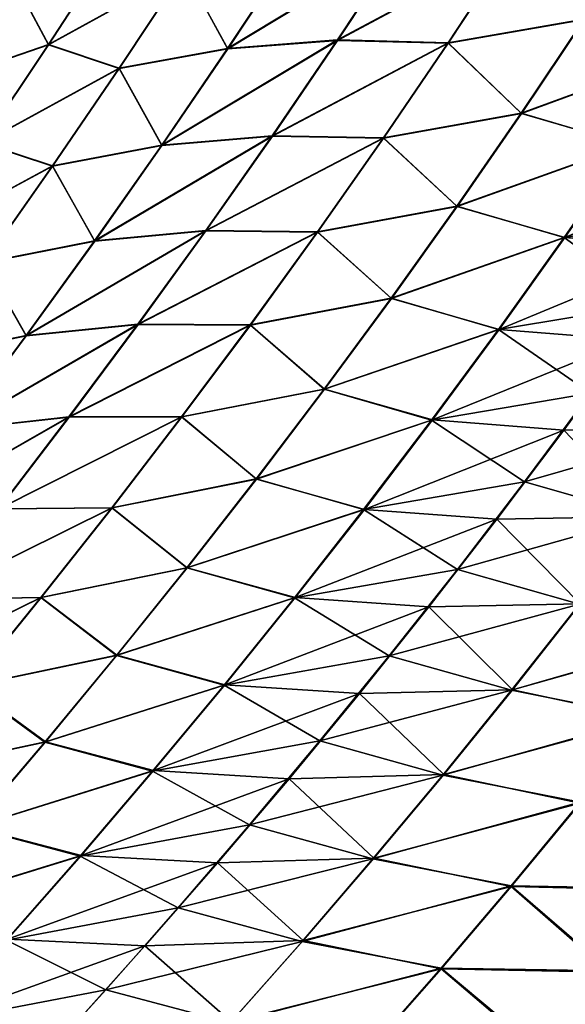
# Model space of a CAD drawing. Header units: metres. Extents: x -24 to 72, y -247 to 22.
# Tile 428 of 573: x 20.73 to 22.1, y -13.03 to -10.56. Entities that reach past the tile are written whole.
import ezdxf

# ---------------------------------------------------------------- set-up
doc = ezdxf.new("R2010")
doc.units = ezdxf.units.M
doc.layers.add('solid_509589_MEDIA_SW0001', color=7, linetype='CONTINUOUS')

msp = doc.modelspace()

# ---------------------------------------------------------------- linework, layer by layer
at = {"layer": 'solid_509589_MEDIA_SW0001'}
for points in [[(21.684, -10.371663, 104.784355), (21.410513, -10.391119, 105.078194), (21.248951, -10.635646, 104.98349)], [(21.524109, -10.614081, 104.68531), (21.684, -10.371663, 104.784355), (21.248951, -10.635646, 104.98349)], [(21.249346, -10.636418, 64.015465), (21.684423, -10.372591, 64.214966), (21.524569, -10.614994, 64.313896)], [(21.249346, -10.636418, 64.015465), (21.410879, -10.391907, 63.920891), (21.684423, -10.372591, 64.214966)], [(21.959814, -10.380117, 104.495529), (21.684, -10.371663, 104.784355), (21.524109, -10.614081, 104.68531)], [(21.524569, -10.614994, 64.313896), (21.684423, -10.372591, 64.214966), (21.960297, -10.381206, 64.504021)], [(20.711885, -10.461267, 62.95676), (20.961504, -10.378171, 63.270615), (20.799789, -10.626356, 63.355553)], [(20.799726, -10.625504, 105.643074), (20.961441, -10.377329, 105.728165), (20.712, -10.46032, 106.04184)], [(21.140739, -10.437355, 105.377655), (20.961441, -10.377329, 105.728165), (20.799726, -10.625504, 105.643074)], [(20.799789, -10.626356, 63.355553), (20.961504, -10.378171, 63.270615), (21.141062, -10.438001, 63.621185)], [(21.248951, -10.635646, 104.98349), (21.410513, -10.391119, 105.078194), (21.140739, -10.437355, 105.377655)], [(21.141062, -10.438001, 63.621185), (21.410879, -10.391907, 63.920891), (21.249346, -10.636418, 64.015465)], [(21.801193, -10.621058, 104.391777), (21.959814, -10.380117, 104.495529), (21.524109, -10.614081, 104.68531)], [(21.524569, -10.614994, 64.313896), (21.960297, -10.381206, 64.504021), (21.80172, -10.622128, 64.607681)], [(22.142509, -10.561713, 104.145912), (21.959814, -10.380117, 104.495529), (21.801193, -10.621058, 104.391777)], [(21.80172, -10.622128, 64.607681), (21.960297, -10.381206, 64.504021), (22.143251, -10.562725, 64.853714)], [(20.977142, -10.684624, 105.286972), (21.140739, -10.437355, 105.377655), (20.799726, -10.625504, 105.643074)], [(20.799789, -10.626356, 63.355553), (21.141062, -10.438001, 63.621185), (20.977488, -10.685251, 63.711723)], [(21.248951, -10.635646, 104.98349), (21.140739, -10.437355, 105.377655), (20.977142, -10.684624, 105.286972)], [(20.977488, -10.685251, 63.711723), (21.141062, -10.438001, 63.621185), (21.249346, -10.636418, 64.015465)], [(20.547943, -10.713127, 63.038116), (20.711885, -10.461267, 62.95676), (20.799789, -10.626356, 63.355553)], [(20.799726, -10.625504, 105.643074), (20.712, -10.46032, 106.04184), (20.548069, -10.71217, 105.960304)], [(21.984421, -10.797692, 104.037292), (22.142509, -10.561713, 104.145912), (21.801193, -10.621058, 104.391777)], [(21.80172, -10.622128, 64.607681), (22.143251, -10.562725, 64.853714), (21.985229, -10.798641, 64.962234)], [(22.411463, -10.640915, 103.855659), (22.142509, -10.561713, 104.145912), (21.984421, -10.797692, 104.037292)], [(21.985229, -10.798641, 64.962234), (22.143251, -10.562725, 64.853714), (22.412832, -10.64129, 65.143814)], [(21.524109, -10.614081, 104.68531), (21.248951, -10.635646, 104.98349), (21.083912, -10.877878, 104.887527)], [(21.360786, -10.854084, 104.584938), (21.524109, -10.614081, 104.68531), (21.083912, -10.877878, 104.887527)], [(21.084351, -10.87858, 64.11129), (21.524569, -10.614994, 64.313896), (21.361298, -10.854925, 64.414146)], [(21.084351, -10.87858, 64.11129), (21.249346, -10.636418, 64.015465), (21.524569, -10.614994, 64.313896)], [(21.801193, -10.621058, 104.391777), (21.524109, -10.614081, 104.68531), (21.360786, -10.854084, 104.584938)], [(21.361298, -10.854925, 64.414146), (21.524569, -10.614994, 64.313896), (21.80172, -10.622128, 64.607681)], [(20.547943, -10.713127, 63.038116), (20.799789, -10.626356, 63.355553), (20.634573, -10.872491, 63.44162)], [(20.634493, -10.871678, 105.556839), (20.799726, -10.625504, 105.643074), (20.548069, -10.71217, 105.960304)], [(20.977142, -10.684624, 105.286972), (20.799726, -10.625504, 105.643074), (20.634493, -10.871678, 105.556839)], [(20.634573, -10.872491, 63.44162), (20.799789, -10.626356, 63.355553), (20.977488, -10.685251, 63.711723)], [(21.083912, -10.877878, 104.887527), (21.248951, -10.635646, 104.98349), (20.977142, -10.684624, 105.286972)], [(20.977488, -10.685251, 63.711723), (21.249346, -10.636418, 64.015465), (21.084351, -10.87858, 64.11129)], [(21.639185, -10.859453, 104.286621), (21.801193, -10.621058, 104.391777), (21.360786, -10.854084, 104.584938)], [(21.361298, -10.854925, 64.414146), (21.80172, -10.622128, 64.607681), (21.639769, -10.860448, 64.712723)], [(21.984421, -10.797692, 104.037292), (21.801193, -10.621058, 104.391777), (21.639185, -10.859453, 104.286621)], [(21.639769, -10.860448, 64.712723), (21.80172, -10.622128, 64.607681), (21.985229, -10.798641, 64.962234)], [(22.25341, -10.876733, 103.741203), (22.411463, -10.640915, 103.855659), (21.984421, -10.797692, 104.037292)], [(21.985229, -10.798641, 64.962234), (22.412832, -10.64129, 65.143814), (22.254879, -10.877019, 65.258163)], [(20.810013, -10.929713, 105.195099), (20.977142, -10.684624, 105.286972), (20.634493, -10.871678, 105.556839)], [(20.634573, -10.872491, 63.44162), (20.977488, -10.685251, 63.711723), (20.8104, -10.930268, 63.80344)], [(21.083912, -10.877878, 104.887527), (20.977142, -10.684624, 105.286972), (20.810013, -10.929713, 105.195099)], [(20.8104, -10.930268, 63.80344), (20.977488, -10.685251, 63.711723), (21.084351, -10.87858, 64.11129)], [(21.823093, -11.031028, 103.927277), (21.984421, -10.797692, 104.037292), (21.639185, -10.859453, 104.286621)], [(21.639769, -10.860448, 64.712723), (21.985229, -10.798641, 64.962234), (21.823977, -11.031857, 65.072136)], [(22.25341, -10.876733, 103.741203), (21.984421, -10.797692, 104.037292), (21.823093, -11.031028, 103.927277)], [(21.823977, -11.031857, 65.072136), (21.985229, -10.798641, 64.962234), (22.254879, -10.877019, 65.258163)], [(21.360786, -10.854084, 104.584938), (21.083912, -10.877878, 104.887527), (20.915455, -11.117797, 104.790405)], [(21.194099, -11.091651, 104.48333), (21.360786, -10.854084, 104.584938), (20.915455, -11.117797, 104.790405)], [(20.915958, -11.118373, 64.208267), (21.361298, -10.854925, 64.414146), (21.194674, -11.092364, 64.515617)], [(20.915958, -11.118373, 64.208267), (21.084351, -10.87858, 64.11129), (21.361298, -10.854925, 64.414146)], [(21.639185, -10.859453, 104.286621), (21.360786, -10.854084, 104.584938), (21.194099, -11.091651, 104.48333)], [(21.473856, -11.095282, 104.180153), (21.639185, -10.859453, 104.286621), (21.194099, -11.091651, 104.48333)], [(21.194674, -11.092364, 64.515617), (21.361298, -10.854925, 64.414146), (21.639769, -10.860448, 64.712723)], [(21.194674, -11.092364, 64.515617), (21.639769, -10.860448, 64.712723), (21.474508, -11.096144, 64.819061)], [(21.823093, -11.031028, 103.927277), (21.639185, -10.859453, 104.286621), (21.473856, -11.095282, 104.180153)], [(21.474508, -11.096144, 64.819061), (21.639769, -10.860448, 64.712723), (21.823977, -11.031857, 65.072136)], [(20.810013, -10.929713, 105.195099), (20.634493, -10.871678, 105.556839), (20.465794, -11.115835, 105.469559)], [(20.465914, -11.116554, 63.52874), (20.634573, -10.872491, 63.44162), (20.8104, -10.930268, 63.80344)], [(20.915455, -11.117797, 104.790405), (21.083912, -10.877878, 104.887527), (20.810013, -10.929713, 105.195099)], [(20.8104, -10.930268, 63.80344), (21.084351, -10.87858, 64.11129), (20.915958, -11.118373, 64.208267)], [(22.092148, -11.109752, 103.625275), (22.25341, -10.876733, 103.741203), (21.823093, -11.031028, 103.927277)], [(21.823977, -11.031857, 65.072136), (22.254879, -10.877019, 65.258163), (22.093723, -11.109892, 65.37397)], [(22.47983, -11.046618, 103.41526), (22.25341, -10.876733, 103.741203), (22.092148, -11.109752, 103.625275)], [(22.093723, -11.109892, 65.37397), (22.254879, -10.877019, 65.258163), (22.577909, -10.905319, 65.510971)], [(22.093723, -11.109892, 65.37397), (22.577909, -10.905319, 65.510971), (22.418932, -11.137375, 65.63163)], [(20.639414, -11.172606, 105.102127), (20.810013, -10.929713, 105.195099), (20.465794, -11.115835, 105.469559)], [(20.465914, -11.116554, 63.52874), (20.8104, -10.930268, 63.80344), (20.639862, -11.173036, 63.896252)], [(20.915455, -11.117797, 104.790405), (20.810013, -10.929713, 105.195099), (20.639414, -11.172606, 105.102127)], [(20.639862, -11.173036, 63.896252), (20.8104, -10.930268, 63.80344), (20.915958, -11.118373, 64.208267)], [(21.658588, -11.261711, 103.815956), (21.823093, -11.031028, 103.927277), (21.473856, -11.095282, 104.180153)], [(21.474508, -11.096144, 64.819061), (21.823977, -11.031857, 65.072136), (21.659555, -11.262369, 65.183327)], [(22.092148, -11.109752, 103.625275), (21.823093, -11.031028, 103.927277), (21.658588, -11.261711, 103.815956)], [(21.659555, -11.262369, 65.183327), (21.823977, -11.031857, 65.072136), (22.093723, -11.109892, 65.37397)], [(22.320446, -11.274802, 103.294785), (22.47983, -11.046618, 103.41526), (22.092148, -11.109752, 103.625275)], [(21.194099, -11.091651, 104.48333), (20.915455, -11.117797, 104.790405), (20.743639, -11.3554, 104.692192)], [(21.024101, -11.326777, 104.380569), (21.194099, -11.091651, 104.48333), (20.743639, -11.3554, 104.692192)], [(20.744221, -11.355803, 64.306313), (21.194674, -11.092364, 64.515617), (21.024755, -11.327313, 64.618225)], [(20.744221, -11.355803, 64.306313), (20.915958, -11.118373, 64.208267), (21.194674, -11.092364, 64.515617)], [(21.473856, -11.095282, 104.180153), (21.194099, -11.091651, 104.48333), (21.024101, -11.326777, 104.380569)], [(21.305265, -11.32854, 104.072464), (21.473856, -11.095282, 104.180153), (21.024101, -11.326777, 104.380569)], [(21.024755, -11.327313, 64.618225), (21.194674, -11.092364, 64.515617), (21.474508, -11.096144, 64.819061)], [(21.024755, -11.327313, 64.618225), (21.474508, -11.096144, 64.819061), (21.305996, -11.32922, 64.926605)], [(21.658588, -11.261711, 103.815956), (21.473856, -11.095282, 104.180153), (21.305265, -11.32854, 104.072464)], [(21.305996, -11.32922, 64.926605), (21.474508, -11.096144, 64.819061), (21.659555, -11.262369, 65.183327)], [(21.92774, -11.339965, 103.507957), (22.092148, -11.109752, 103.625275), (21.658588, -11.261711, 103.815956)], [(21.659555, -11.262369, 65.183327), (22.093723, -11.109892, 65.37397), (21.929422, -11.33991, 65.491127)], [(22.320446, -11.274802, 103.294785), (22.092148, -11.109752, 103.625275), (21.92774, -11.339965, 103.507957)], [(21.929422, -11.33991, 65.491127), (22.093723, -11.109892, 65.37397), (22.418932, -11.137375, 65.63163)], [(20.743639, -11.3554, 104.692192), (20.915455, -11.117797, 104.790405), (20.639414, -11.172606, 105.102127)], [(20.639862, -11.173036, 63.896252), (20.915958, -11.118373, 64.208267), (20.744221, -11.355803, 64.306313)], [(21.929422, -11.33991, 65.491127), (22.418932, -11.137375, 65.63163), (22.256866, -11.366462, 65.753723)], [(20.743639, -11.3554, 104.692192), (20.639414, -11.172606, 105.102127), (20.465395, -11.413306, 105.008141)], [(20.465927, -11.413561, 63.99007), (20.639862, -11.173036, 63.896252), (20.744221, -11.355803, 64.306313)], [(21.490963, -11.489738, 103.703415), (21.658588, -11.261711, 103.815956), (21.305265, -11.32854, 104.072464)], [(21.92774, -11.339965, 103.507957), (21.658588, -11.261711, 103.815956), (21.490963, -11.489738, 103.703415)], [(21.305996, -11.32922, 64.926605), (21.659555, -11.262369, 65.183327), (21.492018, -11.49018, 65.295715)], [(21.492018, -11.49018, 65.295715), (21.659555, -11.262369, 65.183327), (21.929422, -11.33991, 65.491127)], [(22.158072, -11.500121, 103.172913), (22.320446, -11.274802, 103.294785), (21.92774, -11.339965, 103.507957)], [(21.024101, -11.326777, 104.380569), (20.743639, -11.3554, 104.692192), (20.568514, -11.590689, 104.592995)], [(20.850851, -11.559461, 104.276749), (21.024101, -11.326777, 104.380569), (20.568514, -11.590689, 104.592995)], [(20.569189, -11.590877, 64.405357), (21.024755, -11.327313, 64.618225), (20.851595, -11.55978, 64.721886)], [(20.569189, -11.590877, 64.405357), (20.744221, -11.355803, 64.306313), (21.024755, -11.327313, 64.618225)], [(21.305265, -11.32854, 104.072464), (21.024101, -11.326777, 104.380569), (20.850851, -11.559461, 104.276749)], [(21.133469, -11.559222, 103.963638), (21.305265, -11.32854, 104.072464), (20.850851, -11.559461, 104.276749)], [(20.851595, -11.55978, 64.721886), (21.024755, -11.327313, 64.618225), (21.305996, -11.32922, 64.926605)], [(20.851595, -11.55978, 64.721886), (21.305996, -11.32922, 64.926605), (21.134285, -11.559679, 65.035271)], [(21.490963, -11.489738, 103.703415), (21.305265, -11.32854, 104.072464), (21.133469, -11.559222, 103.963638)], [(21.134285, -11.559679, 65.035271), (21.305996, -11.32922, 64.926605), (21.492018, -11.49018, 65.295715)], [(20.568514, -11.590689, 104.592995), (20.743639, -11.3554, 104.692192), (20.465395, -11.413306, 105.008141)], [(20.465927, -11.413561, 63.99007), (20.744221, -11.355803, 64.306313), (20.569189, -11.590877, 64.405357)], [(21.760244, -11.567365, 103.389359), (21.92774, -11.339965, 103.507957), (21.490963, -11.489738, 103.703415)], [(21.492018, -11.49018, 65.295715), (21.929422, -11.33991, 65.491127), (21.762037, -11.567071, 65.609566)], [(22.158072, -11.500121, 103.172913), (21.92774, -11.339965, 103.507957), (21.760244, -11.567365, 103.389359)], [(21.762037, -11.567071, 65.609566), (21.929422, -11.33991, 65.491127), (22.256866, -11.366462, 65.753723)], [(21.762037, -11.567071, 65.609566), (22.256866, -11.366462, 65.753723), (22.091776, -11.592579, 65.877174)], [(22.091776, -11.592579, 65.877174), (22.256866, -11.366462, 65.753723), (22.463823, -11.587557, 66.104965)], [(21.320278, -11.715103, 103.589745), (21.490963, -11.489738, 103.703415), (21.133469, -11.559222, 103.963638)], [(21.134285, -11.559679, 65.035271), (21.492018, -11.49018, 65.295715), (21.321423, -11.715293, 65.409218)], [(21.760244, -11.567365, 103.389359), (21.490963, -11.489738, 103.703415), (21.320278, -11.715103, 103.589745)], [(21.321423, -11.715293, 65.409218), (21.492018, -11.49018, 65.295715), (21.762037, -11.567071, 65.609566)], [(21.992769, -11.722566, 103.049751), (22.158072, -11.500121, 103.172913), (21.760244, -11.567365, 103.389359)], [(22.461872, -11.587416, 102.894524), (22.158072, -11.500121, 103.172913), (21.992769, -11.722566, 103.049751)], [(20.850851, -11.559461, 104.276749), (20.568514, -11.590689, 104.592995), (20.390141, -11.823663, 104.492889)], [(20.674406, -11.789701, 104.171951), (20.850851, -11.559461, 104.276749), (20.390141, -11.823663, 104.492889)], [(20.390921, -11.8236, 64.50531), (20.851595, -11.55978, 64.721886), (20.675249, -11.789766, 64.826523)], [(20.390921, -11.8236, 64.50531), (20.569189, -11.590877, 64.405357), (20.851595, -11.55978, 64.721886)], [(21.133469, -11.559222, 103.963638), (20.850851, -11.559461, 104.276749), (20.674406, -11.789701, 104.171951)], [(20.958529, -11.787326, 103.853775), (21.133469, -11.559222, 103.963638), (20.674406, -11.789701, 104.171951)], [(20.675249, -11.789766, 64.826523), (21.134285, -11.559679, 65.035271), (20.95944, -11.787522, 65.144974)], [(20.675249, -11.789766, 64.826523), (20.851595, -11.55978, 64.721886), (21.134285, -11.559679, 65.035271)], [(21.320278, -11.715103, 103.589745), (21.133469, -11.559222, 103.963638), (20.958529, -11.787326, 103.853775)], [(20.95944, -11.787522, 65.144974), (21.134285, -11.559679, 65.035271), (21.321423, -11.715293, 65.409218)], [(21.589725, -11.791943, 103.269554), (21.760244, -11.567365, 103.389359), (21.320278, -11.715103, 103.589745)], [(21.321423, -11.715293, 65.409218), (21.762037, -11.567071, 65.609566), (21.591629, -11.791374, 65.729179)], [(21.992769, -11.722566, 103.049751), (21.760244, -11.567365, 103.389359), (21.589725, -11.791943, 103.269554)], [(21.591629, -11.791374, 65.729179), (21.762037, -11.567071, 65.609566), (22.091776, -11.592579, 65.877174)], [(21.591629, -11.791374, 65.729179), (22.091776, -11.592579, 65.877174), (21.923721, -11.815722, 66.001892)], [(21.923721, -11.815722, 66.001892), (22.091776, -11.592579, 65.877174), (22.299578, -11.809513, 66.233971)], [(22.297539, -11.809635, 102.765343), (22.461872, -11.587416, 102.894524), (21.992769, -11.722566, 103.049751)], [(22.091776, -11.592579, 65.877174), (22.463823, -11.587557, 66.104965), (22.299578, -11.809513, 66.233971)], [(21.146608, -11.937786, 103.475037), (21.320278, -11.715103, 103.589745), (20.958529, -11.787326, 103.853775)], [(20.95944, -11.787522, 65.144974), (21.321423, -11.715293, 65.409218), (21.147856, -11.937684, 65.52375)], [(21.589725, -11.791943, 103.269554), (21.320278, -11.715103, 103.589745), (21.146608, -11.937786, 103.475037)], [(21.147856, -11.937684, 65.52375), (21.321423, -11.715293, 65.409218), (21.591629, -11.791374, 65.729179)], [(21.824615, -11.942115, 102.925392), (21.992769, -11.722566, 103.049751), (21.589725, -11.791943, 103.269554)], [(22.297539, -11.809635, 102.765343), (21.992769, -11.722566, 103.049751), (21.824615, -11.942115, 102.925392)], [(20.958529, -11.787326, 103.853775), (20.674406, -11.789701, 104.171951), (20.494848, -12.017479, 104.066277)], [(20.780531, -12.012827, 103.742966), (20.958529, -11.787326, 103.853775), (20.494848, -12.017479, 104.066277)], [(20.495815, -12.017248, 64.932037), (20.95944, -11.787522, 65.144974), (20.781555, -12.01272, 65.255615)], [(20.495815, -12.017248, 64.932037), (20.675249, -11.789766, 64.826523), (20.95944, -11.787522, 65.144974)], [(21.146608, -11.937786, 103.475037), (20.958529, -11.787326, 103.853775), (20.780531, -12.012827, 103.742966)], [(20.781555, -12.01272, 65.255615), (20.95944, -11.787522, 65.144974), (21.147856, -11.937684, 65.52375)], [(21.416273, -12.013671, 103.148659), (21.589725, -11.791943, 103.269554), (21.146608, -11.937786, 103.475037)], [(21.147856, -11.937684, 65.52375), (21.591629, -11.791374, 65.729179), (21.418299, -12.012785, 65.849876)], [(21.824615, -11.942115, 102.925392), (21.589725, -11.791943, 103.269554), (21.416273, -12.013671, 103.148659)], [(21.418299, -12.012785, 65.849876), (21.591629, -11.791374, 65.729179), (21.923721, -11.815722, 66.001892)], [(21.418299, -12.012785, 65.849876), (21.923721, -11.815722, 66.001892), (21.752804, -12.035854, 66.127762)], [(21.752804, -12.035854, 66.127762), (21.923721, -11.815722, 66.001892), (22.132534, -12.028383, 66.36422)], [(22.130405, -12.028811, 102.634888), (22.297539, -11.809635, 102.765343), (21.824615, -11.942115, 102.925392)], [(21.923721, -11.815722, 66.001892), (22.299578, -11.809513, 66.233971), (22.132534, -12.028383, 66.36422)], [(20.970047, -12.157758, 103.359398), (21.146608, -11.937786, 103.475037), (20.780531, -12.012827, 103.742966)], [(20.781555, -12.01272, 65.255615), (21.147856, -11.937684, 65.52375), (20.97142, -12.157316, 65.639206)], [(21.416273, -12.013671, 103.148659), (21.146608, -11.937786, 103.475037), (20.970047, -12.157758, 103.359398)], [(20.97142, -12.157316, 65.639206), (21.147856, -11.937684, 65.52375), (21.418299, -12.012785, 65.849876)], [(21.653696, -12.158736, 102.799942), (21.824615, -11.942115, 102.925392), (21.416273, -12.013671, 103.148659)], [(22.130405, -12.028811, 102.634888), (21.824615, -11.942115, 102.925392), (21.653696, -12.158736, 102.799942)], [(20.780531, -12.012827, 103.742966), (20.494848, -12.017479, 104.066277), (20.312271, -12.242767, 103.959808)], [(20.599567, -12.235696, 103.63131), (20.780531, -12.012827, 103.742966), (20.312271, -12.242767, 103.959808)], [(20.313395, -12.242192, 65.038345), (20.781555, -12.01272, 65.255615), (20.600739, -12.235236, 65.367096)], [(20.313395, -12.242192, 65.038345), (20.495815, -12.017248, 64.932037), (20.781555, -12.01272, 65.255615)], [(20.970047, -12.157758, 103.359398), (20.780531, -12.012827, 103.742966), (20.599567, -12.235696, 103.63131)], [(20.600739, -12.235236, 65.367096), (20.781555, -12.01272, 65.255615), (20.97142, -12.157316, 65.639206)], [(21.239977, -12.232518, 103.026779), (21.416273, -12.013671, 103.148659), (20.970047, -12.157758, 103.359398)], [(20.97142, -12.157316, 65.639206), (21.418299, -12.012785, 65.849876), (21.242146, -12.231263, 65.971542)], [(21.653696, -12.158736, 102.799942), (21.416273, -12.013671, 103.148659), (21.239977, -12.232518, 103.026779)], [(21.242146, -12.231263, 65.971542), (21.418299, -12.012785, 65.849876), (21.752804, -12.035854, 66.127762)], [(21.242146, -12.231263, 65.971542), (21.752804, -12.035854, 66.127762), (21.579123, -12.252935, 66.254669)], [(21.579123, -12.252935, 66.254669), (21.752804, -12.035854, 66.127762), (21.962791, -12.244125, 66.495605)], [(21.960566, -12.24491, 102.503273), (22.130405, -12.028811, 102.634888), (21.653696, -12.158736, 102.799942)], [(21.752804, -12.035854, 66.127762), (22.132534, -12.028383, 66.36422), (21.962791, -12.244125, 66.495605)], [(22.470446, -12.098121, 102.376595), (22.130405, -12.028811, 102.634888), (21.960566, -12.24491, 102.503273)], [(21.962791, -12.244125, 66.495605), (22.132534, -12.028383, 66.36422), (22.470036, -12.101295, 66.624916)], [(22.302769, -12.313807, 102.239296), (22.470446, -12.098121, 102.376595), (21.960566, -12.24491, 102.503273)], [(21.962791, -12.244125, 66.495605), (22.470036, -12.101295, 66.624916), (22.302334, -12.316646, 66.762039)], [(20.790676, -12.374991, 103.242928), (20.970047, -12.157758, 103.359398), (20.599567, -12.235696, 103.63131)], [(20.600739, -12.235236, 65.367096), (20.97142, -12.157316, 65.639206), (20.792212, -12.374153, 65.75547)], [(21.239977, -12.232518, 103.026779), (20.970047, -12.157758, 103.359398), (20.790676, -12.374991, 103.242928)], [(20.792212, -12.374153, 65.75547), (20.97142, -12.157316, 65.639206), (21.242146, -12.231263, 65.971542)], [(21.480097, -12.372398, 102.673508), (21.653696, -12.158736, 102.799942), (21.239977, -12.232518, 103.026779)], [(21.960566, -12.24491, 102.503273), (21.653696, -12.158736, 102.799942), (21.480097, -12.372398, 102.673508)], [(20.790676, -12.374991, 103.242928), (20.599567, -12.235696, 103.63131), (20.415716, -12.455914, 103.518906)], [(20.417074, -12.455045, 65.479324), (20.600739, -12.235236, 65.367096), (20.792212, -12.374153, 65.75547)], [(21.060915, -12.448462, 102.904007), (21.239977, -12.232518, 103.026779), (20.790676, -12.374991, 103.242928)], [(20.792212, -12.374153, 65.75547), (21.242146, -12.231263, 65.971542), (21.063261, -12.44678, 66.09407)], [(21.480097, -12.372398, 102.673508), (21.239977, -12.232518, 103.026779), (21.060915, -12.448462, 102.904007)], [(21.063261, -12.44678, 66.09407), (21.242146, -12.231263, 65.971542), (21.579123, -12.252935, 66.254669)], [(21.788099, -12.457901, 102.370613), (21.960566, -12.24491, 102.503273), (21.480097, -12.372398, 102.673508)], [(21.579123, -12.252935, 66.254669), (21.962791, -12.244125, 66.495605), (21.790442, -12.456701, 66.627998)], [(22.302769, -12.313807, 102.239296), (21.960566, -12.24491, 102.503273), (21.788099, -12.457901, 102.370613)], [(21.790442, -12.456701, 66.627998), (21.962791, -12.244125, 66.495605), (22.302334, -12.316646, 66.762039)], [(21.063261, -12.44678, 66.09407), (21.579123, -12.252935, 66.254669), (21.402765, -12.466935, 66.382507)], [(21.402765, -12.466935, 66.382507), (21.579123, -12.252935, 66.254669), (21.790442, -12.456701, 66.627998)], [(22.132528, -12.526263, 102.100868), (22.302769, -12.313807, 102.239296), (21.788099, -12.457901, 102.370613)], [(21.790442, -12.456701, 66.627998), (22.302334, -12.316646, 66.762039), (22.132078, -12.528706, 66.900253)], [(21.303862, -12.583127, 102.546165), (21.480097, -12.372398, 102.673508), (21.060915, -12.448462, 102.904007)], [(21.788099, -12.457901, 102.370613), (21.480097, -12.372398, 102.673508), (21.303862, -12.583127, 102.546165)], [(20.608526, -12.589531, 103.125694), (20.790676, -12.374991, 103.242928), (20.415716, -12.455914, 103.518906)], [(20.417074, -12.455045, 65.479324), (20.792212, -12.374153, 65.75547), (20.610241, -12.588266, 65.872505)], [(21.060915, -12.448462, 102.904007), (20.790676, -12.374991, 103.242928), (20.608526, -12.589531, 103.125694)], [(20.610241, -12.588266, 65.872505), (20.792212, -12.374153, 65.75547), (21.063261, -12.44678, 66.09407)], [(20.610241, -12.588266, 65.872505), (21.063261, -12.44678, 66.09407), (20.881599, -12.659492, 66.217453)], [(20.881599, -12.659492, 66.217453), (21.063261, -12.44678, 66.09407), (21.402765, -12.466935, 66.382507)], [(20.87908, -12.661604, 102.780396), (21.060915, -12.448462, 102.904007), (20.608526, -12.589531, 103.125694)], [(21.303862, -12.583127, 102.546165), (21.060915, -12.448462, 102.904007), (20.87908, -12.661604, 102.780396)], [(20.881599, -12.659492, 66.217453), (21.402765, -12.466935, 66.382507), (21.223694, -12.678011, 66.511276)], [(21.223694, -12.678011, 66.511276), (21.402765, -12.466935, 66.382507), (21.615484, -12.666215, 66.761383)], [(21.613029, -12.667849, 102.236954), (21.788099, -12.457901, 102.370613), (21.303862, -12.583127, 102.546165)], [(21.402765, -12.466935, 66.382507), (21.790442, -12.456701, 66.627998), (21.615484, -12.666215, 66.761383)], [(22.132528, -12.526263, 102.100868), (21.788099, -12.457901, 102.370613), (21.613029, -12.667849, 102.236954)], [(21.615484, -12.666215, 66.761383), (21.790442, -12.456701, 66.627998), (22.132078, -12.528706, 66.900253)], [(21.959743, -12.735572, 101.961349), (22.132528, -12.526263, 102.100868), (21.613029, -12.667849, 102.236954)], [(21.615484, -12.666215, 66.761383), (22.132078, -12.528706, 66.900253), (21.959261, -12.737607, 67.039551)], [(21.959261, -12.737607, 67.039551), (22.132078, -12.528706, 66.900253), (22.375711, -12.747364, 67.249413)], [(22.377468, -12.743375, 101.753014), (22.132528, -12.526263, 102.100868), (21.959743, -12.735572, 101.961349)], [(20.87908, -12.661604, 102.780396), (20.608526, -12.589531, 103.125694), (20.423523, -12.801571, 103.007675)], [(20.425379, -12.799932, 65.990364), (20.610241, -12.588266, 65.872505), (20.881599, -12.659492, 66.217453)], [(21.124943, -12.791102, 102.417892), (21.303862, -12.583127, 102.546165), (20.87908, -12.661604, 102.780396)], [(21.613029, -12.667849, 102.236954), (21.303862, -12.583127, 102.546165), (21.124943, -12.791102, 102.417892)], [(20.694407, -12.872155, 102.655891), (20.87908, -12.661604, 102.780396), (20.423523, -12.801571, 103.007675)], [(20.425379, -12.799932, 65.990364), (20.881599, -12.659492, 66.217453), (20.697037, -12.869695, 66.341782)], [(21.124943, -12.791102, 102.417892), (20.87908, -12.661604, 102.780396), (20.694407, -12.872155, 102.655891)], [(20.697037, -12.869695, 66.341782), (20.881599, -12.659492, 66.217453), (21.223694, -12.678011, 66.511276)], [(21.435314, -12.874949, 102.102257), (21.613029, -12.667849, 102.236954), (21.124943, -12.791102, 102.417892)], [(21.223694, -12.678011, 66.511276), (21.615484, -12.666215, 66.761383), (21.437828, -12.872945, 66.895851)], [(21.959743, -12.735572, 101.961349), (21.613029, -12.667849, 102.236954), (21.435314, -12.874949, 102.102257)], [(21.437828, -12.872945, 66.895851), (21.615484, -12.666215, 66.761383), (21.959261, -12.737607, 67.039551)], [(20.697037, -12.869695, 66.341782), (21.223694, -12.678011, 66.511276), (21.0418, -12.88646, 66.641075)], [(21.0418, -12.88646, 66.641075), (21.223694, -12.678011, 66.511276), (21.437828, -12.872945, 66.895851)], [(21.78438, -12.941928, 101.820694), (21.959743, -12.735572, 101.961349), (21.435314, -12.874949, 102.102257)], [(21.437828, -12.872945, 66.895851), (21.959261, -12.737607, 67.039551), (21.783802, -12.943633, 67.180038)], [(21.783802, -12.943633, 67.180038), (21.959261, -12.737607, 67.039551), (22.20491, -12.952539, 67.394363)], [(22.206825, -12.948896, 101.607895), (21.959743, -12.735572, 101.961349), (21.78438, -12.941928, 101.820694)], [(21.959261, -12.737607, 67.039551), (22.375711, -12.747364, 67.249413), (22.20491, -12.952539, 67.394363)], [(22.206825, -12.948896, 101.607895), (22.377468, -12.743375, 101.753014), (21.959743, -12.735572, 101.961349)], [(20.943291, -12.996527, 102.288643), (21.124943, -12.791102, 102.417892), (20.694407, -12.872155, 102.655891)], [(21.435314, -12.874949, 102.102257), (21.124943, -12.791102, 102.417892), (20.943291, -12.996527, 102.288643)], [(20.943291, -12.996527, 102.288643), (20.694407, -12.872155, 102.655891), (20.50684, -13.080329, 102.530449)], [(20.509478, -13.077691, 66.467186), (20.697037, -12.869695, 66.341782), (21.0418, -12.88646, 66.641075)], [(20.509478, -13.077691, 66.467186), (21.0418, -12.88646, 66.641075), (20.856993, -13.092578, 66.772041)], [(20.856993, -13.092578, 66.772041), (21.0418, -12.88646, 66.641075), (21.257393, -13.077184, 67.031525)], [(21.254917, -13.079402, 101.966461), (21.435314, -12.874949, 102.102257), (20.943291, -12.996527, 102.288643)], [(21.0418, -12.88646, 66.641075), (21.437828, -12.872945, 66.895851), (21.257393, -13.077184, 67.031525)], [(21.78438, -12.941928, 101.820694), (21.435314, -12.874949, 102.102257), (21.254917, -13.079402, 101.966461)], [(21.257393, -13.077184, 67.031525), (21.437828, -12.872945, 66.895851), (21.783802, -12.943633, 67.180038)], [(21.606417, -13.14553, 101.678833), (21.78438, -12.941928, 101.820694), (21.254917, -13.079402, 101.966461)], [(21.257393, -13.077184, 67.031525), (21.783802, -12.943633, 67.180038), (21.60564, -13.147071, 67.321846)], [(21.60564, -13.147071, 67.321846), (21.783802, -12.943633, 67.180038), (22.031544, -13.154969, 67.540688)], [(22.03371, -13.151531, 101.461517), (21.78438, -12.941928, 101.820694), (21.606417, -13.14553, 101.678833)], [(21.783802, -12.943633, 67.180038), (22.20491, -12.952539, 67.394363), (22.031544, -13.154969, 67.540688)], [(22.03371, -13.151531, 101.461517), (22.206825, -12.948896, 101.607895), (21.78438, -12.941928, 101.820694)], [(22.031544, -13.154969, 67.540688), (22.20491, -12.952539, 67.394363), (22.544403, -13.082472, 67.667839)], [(22.549719, -13.074596, 101.337807), (22.206825, -12.948896, 101.607895), (22.03371, -13.151531, 101.461517)], [(20.758879, -13.199588, 102.158348), (20.943291, -12.996527, 102.288643), (20.50684, -13.080329, 102.530449)], [(21.254917, -13.079402, 101.966461), (20.943291, -12.996527, 102.288643), (20.758879, -13.199588, 102.158348)]]:
    msp.add_3dface(points, dxfattribs=at)

doc.saveas('drawing.dxf')
